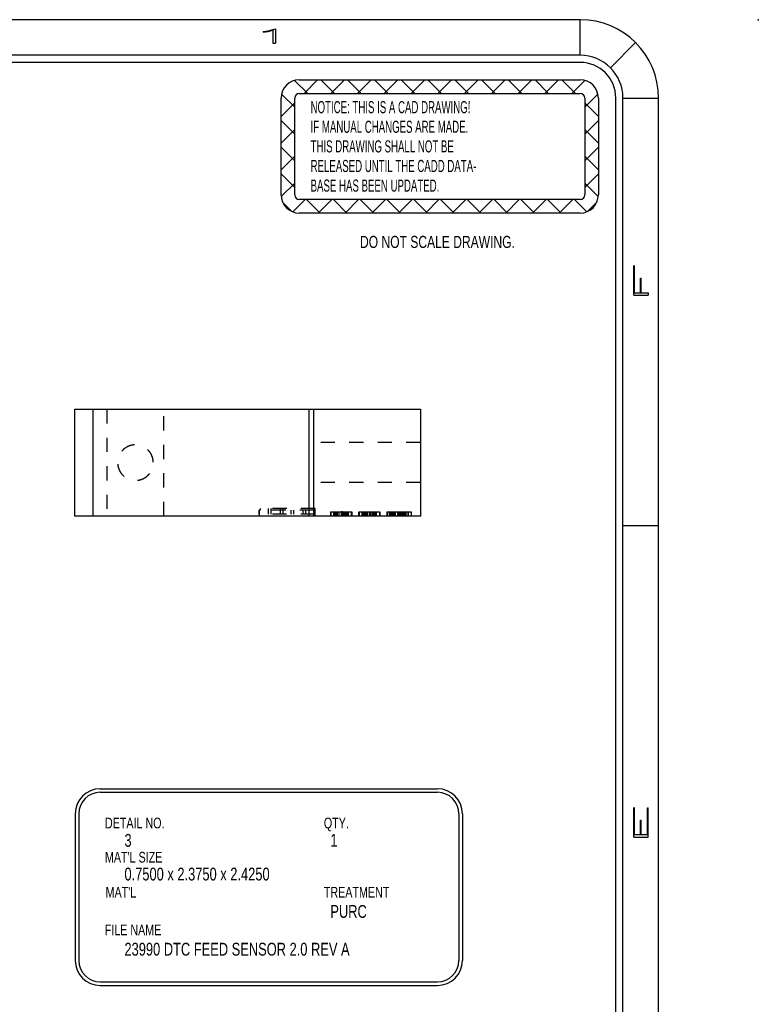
# Model space of a CAD drawing. Header units: inches. Extents: x 220 to 877, y 4 to 174.
# Tile 405 of 656: x 480 to 485, y 104 to 111. Entities that reach past the tile are written whole.
import ezdxf

# ---------------------------------------------------------------- set-up
doc = ezdxf.new("R2010")
doc.units = ezdxf.units.IN
doc.header["$LTSCALE"] = 0.5
doc.header["$MEASUREMENT"] = 0
doc.linetypes.add('HIDDEN', pattern=[0.225, 0.15, -0.075])
for name, color, linetype in [('DSS-M-S', 53, 'Continuous'), ('SID-M-D', 42, 'Continuous'), ('SID-M-H', 4, 'HIDDEN'), ('SID-M-S', 105, 'Continuous')]:
    doc.layers.add(name, color=color, linetype=linetype)
doc.styles.add('R', font='ROMAND.SHX')
doc.styles.add('SLDTEXTSTYLE0', font='TXT', dxfattribs={"width": 0.595745})
doc.styles.add('SLDTEXTSTYLE1', font='TXT', dxfattribs={"width": 0.744681})

# ---------------------------------------------------------------- blocks, each defined once
blk = doc.blocks.new('SW_NOTE_0')
at = {"layer": 'DSS-M-S', "color": 0, "insert": (0, 0.1096), "char_height": 0.085037, "attachment_point": 1, "style": 'SLDTEXTSTYLE0'}
blk.add_mtext('RELEASED UNTIL THE CADD DATA-', dxfattribs=at)
blk = doc.blocks.new('SW_NOTE_0_1')
at = {"layer": 'DSS-M-S', "color": 0, "insert": (0, 0.1096), "char_height": 0.085037, "attachment_point": 1, "style": 'SLDTEXTSTYLE0'}
blk.add_mtext('BASE HAS BEEN UPDATED.', dxfattribs=at)
blk = doc.blocks.new('SW_NOTE_0_2')
at = {"layer": 'DSS-M-S', "color": 0, "insert": (0.8721, 0.1096), "char_height": 0.085037, "attachment_point": 2, "style": 'SLDTEXTSTYLE1'}
blk.add_mtext('DO NOT SCALE DRAWING.', dxfattribs=at)
blk = doc.blocks.new('SW_NOTE_0_3')
at = {"layer": 'DSS-M-S', "color": 0, "insert": (0, 0.1096), "char_height": 0.085037, "attachment_point": 1, "style": 'SLDTEXTSTYLE0'}
blk.add_mtext('THIS DRAWING SHALL NOT BE', dxfattribs=at)
blk = doc.blocks.new('SW_NOTE_0_4')
at = {"layer": 'DSS-M-S', "color": 0, "insert": (0, 0.1096), "char_height": 0.085037, "attachment_point": 1, "style": 'SLDTEXTSTYLE0'}
blk.add_mtext('IF MANUAL CHANGES ARE MADE.', dxfattribs=at)
blk = doc.blocks.new('SW_NOTE_0_5')
at = {"layer": 'DSS-M-S', "color": 0, "insert": (0, 0.1096), "char_height": 0.085037, "attachment_point": 1, "style": 'SLDTEXTSTYLE0'}
blk.add_mtext('NOTICE: THIS IS A CAD DRAWING!', dxfattribs=at)
blk = doc.blocks.new('DMBLK256')
at = {"layer": 'DSS-M-S', "color": 8}
for p, q in [((-0.8902, 0.4091), (-0.9817, 0.5006)), ((-0.9494, 0.5048), (1.0221, 0.5048)), ((-0.9161, 0.4091), (-0.8205, 0.5048)), ((-0.7023, 0.4091), (-0.798, 0.5048)), ((-0.7282, 0.4091), (-0.6326, 0.5048)), ((-0.5144, 0.4091), (-0.6101, 0.5048)), ((-0.5403, 0.4091), (-0.4446, 0.5048)), ((-0.3265, 0.4091), (-0.4222, 0.5048)), ((-0.3524, 0.4091), (-0.2567, 0.5048)), ((-0.1386, 0.4091), (-0.2343, 0.5048)), ((-0.1645, 0.4091), (-0.0688, 0.5048)), ((0.0493, 0.4091), (-0.0464, 0.5048)), ((0.0234, 0.4091), (0.1191, 0.5048)), ((0.2372, 0.4091), (0.1415, 0.5048)), ((0.2113, 0.4091), (0.307, 0.5048)), ((0.4251, 0.4091), (0.3294, 0.5048)), ((0.3992, 0.4091), (0.4949, 0.5048)), ((0.613, 0.4091), (0.5174, 0.5048)), ((0.5871, 0.4091), (0.6828, 0.5048)), ((0.8009, 0.4091), (0.7053, 0.5048)), ((0.775, 0.4091), (0.8707, 0.5048)), ((0.9888, 0.4091), (0.8932, 0.5048)), ((0.9629, 0.4091), (1.0544, 0.5006)), ((-1.077, -0.3029), (-1.077, 0.3772)), ((-0.9813, 0.3122), (-1.0739, 0.4049)), ((-0.9813, -0.3029), (-0.9813, 0.3772)), ((-0.9494, 0.4091), (1.0221, 0.4091)), ((1.054, 0.3123), (1.1466, 0.4049)), ((1.054, 0.3772), (1.054, -0.3029)), ((1.1497, 0.3772), (1.1497, -0.3029)), ((-1.077, 0.2483), (-0.9813, 0.3439)), ((1.1497, 0.2482), (1.054, 0.3439)), ((-0.9813, 0.1243), (-1.077, 0.22)), ((1.054, 0.1244), (1.1497, 0.22)), ((-1.077, 0.0604), (-0.9813, 0.156)), ((1.1497, 0.0603), (1.054, 0.156)), ((-0.9813, -0.0636), (-1.077, 0.0321)), ((1.054, -0.0635), (1.1497, 0.0321)), ((-1.077, -0.1275), (-0.9813, -0.0319)), ((1.1497, -0.1276), (1.054, -0.0319)), ((-0.9813, -0.2515), (-1.077, -0.1558)), ((1.054, -0.2515), (1.1497, -0.1558)), ((-1.0764, -0.3149), (-0.9813, -0.2198)), ((1.1491, -0.3149), (1.054, -0.2198)), ((-0.9955, -0.4219), (-0.9084, -0.3348)), ((1.0221, -0.3348), (-0.9494, -0.3348)), ((-0.8023, -0.4305), (-0.8979, -0.3348)), ((-0.8162, -0.4305), (-0.7205, -0.3348)), ((-0.6144, -0.4305), (-0.71, -0.3348)), ((-0.6283, -0.4305), (-0.5326, -0.3348)), ((-0.4265, -0.4305), (-0.5221, -0.3348)), ((-0.4404, -0.4305), (-0.3447, -0.3348)), ((-0.2386, -0.4305), (-0.3342, -0.3348)), ((-0.2525, -0.4305), (-0.1568, -0.3348)), ((-0.0506, -0.4305), (-0.1463, -0.3348)), ((-0.0646, -0.4305), (0.0311, -0.3348)), ((0.1373, -0.4305), (0.0416, -0.3348)), ((0.1233, -0.4305), (0.219, -0.3348)), ((0.3252, -0.4305), (0.2295, -0.3348)), ((0.3113, -0.4305), (0.4069, -0.3348)), ((0.5131, -0.4305), (0.4174, -0.3348)), ((0.4992, -0.4305), (0.5948, -0.3348)), ((0.701, -0.4305), (0.6053, -0.3348)), ((0.6871, -0.4305), (0.7827, -0.3348)), ((0.8889, -0.4305), (0.7932, -0.3348)), ((0.875, -0.4305), (0.9706, -0.3348)), ((1.0682, -0.4219), (0.9811, -0.3348)), ((-1.0011, -0.4195), (-1.066, -0.3547)), ((1.0738, -0.4196), (1.1387, -0.3546)), ((1.0221, -0.4305), (-0.9494, -0.4305))]:
    blk.add_line(p, q, dxfattribs=at)
for centre, radius, start, end in [((-0.9494, 0.3772), 0.1276, 90, 180), ((1.0221, 0.3772), 0.1276, 0, 90), ((-0.9494, 0.3772), 0.0319, 90, 180), ((1.0221, 0.3772), 0.0319, 0, 90), ((-0.9494, -0.3029), 0.1276, 180, 270), ((-0.9494, -0.3029), 0.0319, 180, 270), ((1.0221, -0.3029), 0.0319, 270, 0), ((1.0221, -0.3029), 0.1276, 270, 0)]:
    blk.add_arc(centre, radius, start, end, dxfattribs=at)
at = {"layer": 'DSS-M-S', "color": 154}
for name, p in [('SW_NOTE_0_5', (-0.8699, 0.2461)), ('SW_NOTE_0_4', (-0.8699, 0.1085)), ('SW_NOTE_0_3', (-0.8699, -0.0292)), ('SW_NOTE_0', (-0.8699, -0.1669)), ('SW_NOTE_0_1', (-0.8699, -0.3046)), ('SW_NOTE_0_2', (-0.8516, -0.7001))]:
    blk.add_blockref(name, p, dxfattribs=at)
blk = doc.blocks.new('*U9')
at = {"layer": 'SID-M-D'}
blk.add_point((1.25, 22.55), dxfattribs=at)
at = {"layer": 'SID-M-S'}
for p, q in [((0, 22.55), (-34, 22.55)), ((0, 22.3), (0, 22.55)), ((0.2121, 22.2121), (0.3889, 22.3889)), ((0, 22.3), (-34, 22.3)), ((0, 22.25), (-34, 22.25)), ((0.25, 0), (0.25, 22)), ((0.3, 0), (0.3, 22)), ((0.3, 22), (0.55, 22)), ((0.55, 0), (0.55, 22)), ((0.3, 19), (0.55, 19))]:
    blk.add_line(p, q, dxfattribs=at)
for radius, start in [(0.55, 360), (0.3, 360), (0.25, 0)]:
    blk.add_arc((0, 22), radius, start, 90, dxfattribs=at)
blk.add_blockref('DMBLK256', (-1.0221, 21.6228), dxfattribs=at)
at = {"layer": 'SID-M-D', "style": 'R', "width": 4}
blk.add_text('1', height=0.1, dxfattribs=at).set_placement((-2.3275, 22.3857))
for s, p in [('F', (0.4762, 20.5471)), ('E', (0.4762, 16.7428))]:
    blk.add_text(s, height=0.1, rotation=90, dxfattribs=at).set_placement(p)

msp = doc.modelspace()

# ---------------------------------------------------------------- linework, layer by layer
at = {"layer": 'SID-M-D'}
for p, q in [((480.48364, 105.45234), (482.84963, 105.45234)), ((480.48364, 105.42734), (482.84963, 105.42734)), ((480.30864, 105.27734), (480.30864, 104.24682)), ((480.33364, 105.27734), (480.33364, 104.24682)), ((482.99963, 105.27734), (482.99963, 104.24682)), ((483.02463, 105.27734), (483.02463, 104.24682)), ((480.48364, 104.09682), (482.84963, 104.09682)), ((480.48364, 104.07182), (482.84963, 104.07182))]:
    msp.add_line(p, q, dxfattribs=at)
for centre, radius, start, end in [((480.48364, 105.27734), 0.175, 90, 180), ((480.48364, 105.27734), 0.15, 90, 180), ((482.84963, 105.27734), 0.175, 0, 90), ((482.84963, 105.27734), 0.15, 0, 90), ((480.48364, 104.24682), 0.175, 180, 270), ((480.48364, 104.24682), 0.15, 180, 270), ((482.84963, 104.24682), 0.15, 270, 0), ((482.84963, 104.24682), 0.175, 270, 0)]:
    msp.add_arc(centre, radius, start, end, dxfattribs=at)
at = {"layer": 'SID-M-H'}
for p, q in [((480.5306, 108.11704), (480.5306, 107.36704)), ((480.9306, 107.36704), (480.9306, 108.11704)), ((482.7306, 107.88254), (481.9806, 107.88254)), ((482.7306, 107.60154), (481.9806, 107.60154)), ((481.60562, 107.42104), (481.60562, 107.40904)), ((481.99192, 107.42104), (481.60562, 107.42104)), ((481.66525, 107.37904), (481.66525, 107.42104)), ((481.68404, 107.37904), (481.68404, 107.42104)), ((481.74954, 107.37904), (481.74954, 107.42104)), ((481.76833, 107.37904), (481.76833, 107.42104)), ((481.9852, 107.42104), (481.9852, 107.40904)), ((481.98879, 107.37904), (481.98879, 107.42104)), ((481.98929, 107.37904), (481.98929, 107.42104)), ((481.9916, 107.37904), (481.9916, 107.42104)), ((481.9918, 107.37904), (481.9918, 107.42104)), ((481.99192, 107.36704), (481.99192, 107.42104)), ((481.60205, 107.40904), (481.59929, 107.40904)), ((481.59929, 107.40904), (481.59929, 107.36704)), ((481.59949, 107.37904), (481.59949, 107.40904)), ((481.9918, 107.37904), (481.59949, 107.37904)), ((481.5995, 107.37904), (481.5995, 107.40904)), ((481.9852, 107.40904), (481.60205, 107.40904)), ((481.60205, 107.37904), (481.60205, 107.40904)), ((481.60232, 107.37904), (481.60232, 107.40904)), ((481.82414, 107.37904), (481.82414, 107.40904)), ((481.84292, 107.37904), (481.84292, 107.40904)), ((481.90853, 107.37904), (481.90853, 107.40904)), ((481.92731, 107.37904), (481.92731, 107.40904)), ((482.09879, 107.39704), (482.09879, 107.36704)), ((482.10244, 107.39704), (482.10244, 107.36704)), ((482.12149, 107.39704), (482.12149, 107.36704)), ((482.12149, 107.39704), (482.139, 107.39704)), ((482.12437, 107.39704), (482.12437, 107.36704)), ((482.12717, 107.39704), (482.12717, 107.36704)), ((482.12803, 107.39704), (482.12803, 107.36704)), ((482.13086, 107.39704), (482.13086, 107.36704)), ((482.13371, 107.39704), (482.13371, 107.36704)), ((482.13494, 107.39704), (482.13494, 107.36704)), ((482.139, 107.39704), (482.139, 107.36704)), ((482.13945, 107.39704), (482.13945, 107.36704)), ((482.13957, 107.39704), (482.14054, 107.39704)), ((482.14054, 107.39704), (482.14054, 107.36704)), ((482.14259, 107.39704), (482.14259, 107.36704)), ((482.14291, 107.39704), (482.14291, 107.36704)), ((482.14294, 107.39704), (482.14294, 107.36704)), ((482.14511, 107.39704), (482.14511, 107.36704)), ((482.15727, 107.39704), (482.15727, 107.36704)), ((482.15893, 107.39704), (482.15893, 107.36704)), ((482.17344, 107.39704), (482.17344, 107.36704)), ((482.17349, 107.39704), (482.17349, 107.36704)), ((482.17367, 107.39704), (482.17367, 107.36704)), ((482.17381, 107.39704), (482.17381, 107.36704)), ((482.17401, 107.39704), (482.17401, 107.36704)), ((482.17415, 107.39704), (482.17415, 107.36704)), ((482.17526, 107.39704), (482.17526, 107.36704)), ((482.17538, 107.39704), (482.17538, 107.36704)), ((482.17572, 107.39704), (482.17572, 107.36704)), ((482.18497, 107.39704), (482.17697, 107.39704)), ((482.17995, 107.39704), (482.17995, 107.36704)), ((482.18069, 107.39704), (482.18069, 107.36704)), ((482.18286, 107.39704), (482.18286, 107.36704)), ((482.1834, 107.39704), (482.1834, 107.36704)), ((482.18497, 107.39704), (482.18497, 107.36704)), ((482.18749, 107.39704), (482.18749, 107.36704)), ((482.1918, 107.39704), (482.1918, 107.36704)), ((482.1952, 107.39704), (482.1952, 107.36704)), ((482.20234, 107.39704), (482.20234, 107.36704)), ((482.20479, 107.39704), (482.20479, 107.36704)), ((482.20808, 107.39704), (482.20808, 107.36704)), ((482.20956, 107.39704), (482.20956, 107.36704)), ((482.2121, 107.39704), (482.2121, 107.36704)), ((482.2183, 107.39704), (482.2183, 107.36704)), ((482.21941, 107.39704), (482.21941, 107.36704)), ((482.22144, 107.39704), (482.22144, 107.36704)), ((482.22307, 107.39704), (482.22307, 107.36704)), ((482.245, 107.39704), (482.245, 107.36704)), ((482.24866, 107.39704), (482.24866, 107.36704)), ((482.29679, 107.39704), (482.29679, 107.36704)), ((482.30044, 107.39704), (482.30044, 107.36704)), ((482.31949, 107.39704), (482.31949, 107.36704)), ((482.32237, 107.39704), (482.32237, 107.36704)), ((482.32603, 107.39704), (482.32603, 107.36704)), ((482.33171, 107.39704), (482.33171, 107.36704)), ((482.33294, 107.39704), (482.33294, 107.36704)), ((482.337, 107.39704), (482.337, 107.36704)), ((482.33745, 107.39704), (482.33745, 107.36704)), ((482.33854, 107.39704), (482.33854, 107.36704)), ((482.34059, 107.39704), (482.34059, 107.36704)), ((482.34094, 107.39704), (482.34094, 107.36704)), ((482.34948, 107.39704), (482.34948, 107.36704)), ((482.35345, 107.39704), (482.35345, 107.36704)), ((482.35527, 107.39704), (482.35527, 107.36704)), ((482.35693, 107.39704), (482.35693, 107.36704)), ((482.37167, 107.39704), (482.37167, 107.36704)), ((482.37181, 107.39704), (482.37181, 107.36704)), ((482.37201, 107.39704), (482.37201, 107.36704)), ((482.37215, 107.39704), (482.37215, 107.36704)), ((482.37326, 107.39704), (482.37326, 107.36704)), ((482.37338, 107.39704), (482.37338, 107.36704)), ((482.37372, 107.39704), (482.37372, 107.36704)), ((482.37795, 107.39704), (482.443, 107.39704)), ((482.37795, 107.39704), (482.37795, 107.36704)), ((482.37903, 107.39704), (482.37903, 107.36704)), ((482.3814, 107.39704), (482.3814, 107.36704)), ((482.38297, 107.39704), (482.38297, 107.36704)), ((482.39425, 107.39704), (482.39425, 107.36704)), ((482.40279, 107.39704), (482.40279, 107.36704)), ((482.40608, 107.39704), (482.40608, 107.36704)), ((482.40756, 107.39704), (482.40756, 107.36704)), ((482.4101, 107.39704), (482.4101, 107.36704)), ((482.4163, 107.39704), (482.4163, 107.36704)), ((482.41741, 107.39704), (482.41741, 107.36704)), ((482.42107, 107.39704), (482.42107, 107.36704)), ((482.443, 107.39704), (482.443, 107.36704)), ((482.44474, 107.39704), (482.44666, 107.39704)), ((482.44666, 107.39704), (482.44666, 107.36704)), ((482.49396, 107.39704), (482.49396, 107.36704)), ((482.49479, 107.39704), (482.49479, 107.36704)), ((482.49844, 107.39704), (482.49844, 107.36704)), ((482.51354, 107.39704), (482.51354, 107.36704)), ((482.5198, 107.39704), (482.5198, 107.36704)), ((482.52403, 107.39704), (482.52403, 107.36704)), ((482.52686, 107.39704), (482.52686, 107.36704)), ((482.53545, 107.39704), (482.53545, 107.36704)), ((482.53714, 107.39704), (482.53714, 107.36704)), ((482.53891, 107.39704), (482.53891, 107.36704)), ((482.53894, 107.39704), (482.53894, 107.36704)), ((482.53896, 107.39704), (482.53896, 107.36704)), ((482.54565, 107.39704), (482.54565, 107.36704)), ((482.54748, 107.39704), (482.54748, 107.36704)), ((482.55145, 107.39704), (482.55145, 107.36704)), ((482.55327, 107.39704), (482.55327, 107.36704)), ((482.56971, 107.39704), (482.56971, 107.36704)), ((482.57106, 107.39704), (482.57106, 107.36704)), ((482.57126, 107.39704), (482.57126, 107.36704)), ((482.57135, 107.39704), (482.57135, 107.36704)), ((482.57172, 107.39704), (482.57172, 107.36704)), ((482.57669, 107.39704), (482.57669, 107.36704)), ((482.57703, 107.39704), (482.57703, 107.36704)), ((482.57886, 107.39704), (482.57886, 107.36704)), ((482.58318, 107.39704), (482.58318, 107.36704)), ((482.59225, 107.39704), (482.59225, 107.36704)), ((482.60043, 107.39704), (482.60043, 107.36704)), ((482.60079, 107.39704), (482.60079, 107.36704)), ((482.6096, 107.39704), (482.6096, 107.36704)), ((482.61211, 107.39704), (482.61211, 107.36704)), ((482.61541, 107.39704), (482.61541, 107.36704)), ((482.61765, 107.39704), (482.61765, 107.36704)), ((482.61949, 107.39704), (482.61949, 107.36704)), ((482.62774, 107.39704), (482.62774, 107.36704)), ((482.62855, 107.39704), (482.62855, 107.36704)), ((482.641, 107.39704), (482.641, 107.36704)), ((482.64165, 107.39704), (482.64165, 107.36704)), ((482.64349, 107.39704), (482.64349, 107.36704)), ((482.64534, 107.39704), (482.64534, 107.36704)), ((482.64708, 107.39704), (482.66659, 107.39704)), ((482.66659, 107.39704), (482.66659, 107.36704))]:
    msp.add_line(p, q, dxfattribs=at)
for points, knots in [([(480.85554, 107.74583), (480.8558, 107.73733), (480.8552, 107.72899), (480.85237, 107.71261), (480.85012, 107.70452), (480.84425, 107.68935), (480.84061, 107.68214), (480.83204, 107.66856), (480.82719, 107.6623), (480.81633, 107.65073), (480.81027, 107.64539), (480.79733, 107.63604), (480.79042, 107.63198), (480.77562, 107.62515), (480.76768, 107.62238), (480.75159, 107.61854), (480.74335, 107.61741), (480.72642, 107.61683), (480.71797, 107.6174), (480.70152, 107.62019), (480.69336, 107.62244), (480.67032, 107.63131), (480.65646, 107.64016), (480.63911, 107.65651), (480.6338, 107.66256), (480.62451, 107.67547), (480.62049, 107.68233), (480.61373, 107.69698), (480.61098, 107.70485), (480.60712, 107.72094), (480.60596, 107.72933), (480.60539, 107.74624), (480.60595, 107.7546), (480.60874, 107.77111), (480.61097, 107.77918), (480.61681, 107.79442), (480.62048, 107.80173), (480.62899, 107.81528), (480.63383, 107.82157), (480.65023, 107.83911), (480.66318, 107.84858), (480.68561, 107.85896), (480.69336, 107.86165), (480.70945, 107.86552), (480.71791, 107.86668), (480.73478, 107.86726), (480.74314, 107.8667), (480.75973, 107.86389), (480.76786, 107.86164), (480.78322, 107.85573), (480.79062, 107.85199), (480.80429, 107.84334), (480.81059, 107.83843), (480.82224, 107.82744), (480.82751, 107.8214), (480.83677, 107.8085), (480.84082, 107.80158), (480.84763, 107.78672), (480.85031, 107.77899), (480.85414, 107.76283), (480.85529, 107.75433), (480.85554, 107.74583)], [0, 0, 0, 0, 0.03125, 0.03125, 0.0625, 0.0625, 0.09375, 0.09375, 0.125, 0.125, 0.15625, 0.15625, 0.1875, 0.1875, 0.21875, 0.21875, 0.25, 0.25, 0.28125, 0.28125, 0.3125, 0.3125, 0.375, 0.375, 0.40625, 0.40625, 0.4375, 0.4375, 0.46875, 0.46875, 0.5, 0.5, 0.53125, 0.53125, 0.5625, 0.5625, 0.59375, 0.59375, 0.625, 0.625, 0.6875, 0.6875, 0.71875, 0.71875, 0.75, 0.75, 0.78125, 0.78125, 0.8125, 0.8125, 0.84375, 0.84375, 0.875, 0.875, 0.90625, 0.90625, 0.9375, 0.9375, 0.96875, 0.96875, 1, 1, 1, 1]), ([(482.09879, 107.39704), (482.09885, 107.39704), (482.09897, 107.39704), (482.09991, 107.39704), (482.10142, 107.39704), (482.10321, 107.39704), (482.105, 107.39704), (482.1066, 107.39704), (482.10848, 107.39704), (482.11055, 107.39704), (482.11294, 107.39704), (482.11553, 107.39704), (482.1184, 107.39704), (482.12044, 107.39704), (482.12149, 107.39704)], [0, 0, 0, 0, 0.1173831, 0.232465, 0.346022, 0.4594048, 0.5172226, 0.5777392, 0.6407203, 0.7064875, 0.7755828, 0.8472919, 0.9219504, 1, 1, 1, 1]), ([(482.14054, 107.39704), (482.14095, 107.39704), (482.14193, 107.39704), (482.14341, 107.39704), (482.14528, 107.39704), (482.1474, 107.39704), (482.14986, 107.39704), (482.15259, 107.39704), (482.15569, 107.39704), (482.15781, 107.39704), (482.15893, 107.39704)], [0, 0, 0, 0, 0.0566129, 0.1321156, 0.2275981, 0.3428776, 0.4777573, 0.6318232, 0.8059469, 1, 1, 1, 1]), ([(482.15893, 107.39704), (482.15997, 107.39704), (482.16193, 107.39704), (482.16473, 107.39704), (482.16724, 107.39704), (482.16944, 107.39704), (482.17135, 107.39704), (482.17294, 107.39704), (482.17426, 107.39704), (482.17504, 107.39704), (482.17538, 107.39704)], [0, 0, 0, 0, 0.1943994, 0.3684657, 0.5234194, 0.6580444, 0.7735668, 0.8687714, 0.94415, 1, 1, 1, 1]), ([(482.17538, 107.39704), (482.17607, 107.39704), (482.1774, 107.39704), (482.17946, 107.39704), (482.1815, 107.39704), (482.1835, 107.39704), (482.18551, 107.39704), (482.18745, 107.39704), (482.18943, 107.39704), (482.19196, 107.39704), (482.19523, 107.39704), (482.19934, 107.39704), (482.20365, 107.39704), (482.2066, 107.39704), (482.20808, 107.39704)], [0, 0, 0, 0, 0.0868992, 0.1689312, 0.2461935, 0.3197808, 0.3878767, 0.4530775, 0.5142093, 0.5713099, 0.680188, 0.7859398, 0.8923455, 1, 1, 1, 1]), ([(482.20808, 107.39704), (482.20952, 107.39704), (482.21236, 107.39704), (482.21652, 107.39704), (482.22048, 107.39704), (482.22425, 107.39704), (482.2278, 107.39704), (482.2312, 107.39704), (482.23433, 107.39704), (482.23729, 107.39704), (482.23994, 107.39704), (482.24231, 107.39704), (482.24426, 107.39704), (482.24586, 107.39704), (482.24711, 107.39704), (482.24802, 107.39704), (482.24857, 107.39704), (482.24863, 107.39704), (482.24866, 107.39704)], [0, 0, 0, 0, 0.0513568, 0.1012068, 0.1509042, 0.200693, 0.2522948, 0.3063523, 0.3633711, 0.4242041, 0.4877665, 0.5527383, 0.6200641, 0.6895682, 0.7620508, 0.8378331, 0.91683, 1, 1, 1, 1]), ([(482.30044, 107.39704), (482.30045, 107.39704), (482.30046, 107.39704), (482.30067, 107.39704), (482.30097, 107.39704), (482.30142, 107.39704), (482.30202, 107.39704), (482.30272, 107.39704), (482.30353, 107.39704), (482.30451, 107.39704), (482.30565, 107.39704), (482.30694, 107.39704), (482.30839, 107.39704), (482.31002, 107.39704), (482.31182, 107.39704), (482.3138, 107.39704), (482.31594, 107.39704), (482.31826, 107.39704), (482.32068, 107.39704), (482.32326, 107.39704), (482.32594, 107.39704), (482.32872, 107.39704), (482.33162, 107.39704), (482.33463, 107.39704), (482.33774, 107.39704), (482.33986, 107.39704), (482.34094, 107.39704)], [0, 0, 0, 0, 0.0817373, 0.1573608, 0.2268898, 0.2903709, 0.3478571, 0.3996574, 0.4452928, 0.4854825, 0.5222768, 0.5577673, 0.5923516, 0.6261715, 0.6593784, 0.6919069, 0.7241615, 0.7561168, 0.7877662, 0.8181844, 0.8484256, 0.8782548, 0.9079834, 0.9380297, 0.9684466, 1, 1, 1, 1]), ([(482.34094, 107.39704), (482.34206, 107.39704), (482.34427, 107.39704), (482.34753, 107.39704), (482.35062, 107.39704), (482.3536, 107.39704), (482.35641, 107.39704), (482.35912, 107.39704), (482.36164, 107.39704), (482.36403, 107.39704), (482.36629, 107.39704), (482.36836, 107.39704), (482.37035, 107.39704), (482.37213, 107.39704), (482.37382, 107.39704), (482.37535, 107.39704), (482.37676, 107.39704), (482.37755, 107.39704), (482.37795, 107.39704)], [0, 0, 0, 0, 0.0558833, 0.1098628, 0.1627537, 0.2148456, 0.2675182, 0.3201229, 0.3748677, 0.430721, 0.4895244, 0.550789, 0.6154416, 0.6837683, 0.7564975, 0.8332378, 0.9141942, 1, 1, 1, 1]), ([(482.49396, 107.39704), (482.49397, 107.39704), (482.49401, 107.39704), (482.4944, 107.39704), (482.49501, 107.39704), (482.49582, 107.39704), (482.49694, 107.39704), (482.49824, 107.39704), (482.49985, 107.39704), (482.50165, 107.39704), (482.50371, 107.39704), (482.50603, 107.39704), (482.50863, 107.39704), (482.51144, 107.39704), (482.51456, 107.39704), (482.51789, 107.39704), (482.52151, 107.39704), (482.52538, 107.39704), (482.52959, 107.39704), (482.53418, 107.39704), (482.53915, 107.39704), (482.54451, 107.39704), (482.55026, 107.39704), (482.55641, 107.39704), (482.56293, 107.39704), (482.56741, 107.39704), (482.56971, 107.39704)], [0, 0, 0, 0, 0.0463515, 0.0911439, 0.1344611, 0.1766353, 0.2173604, 0.2571776, 0.2958415, 0.3338728, 0.3709875, 0.4078066, 0.4437032, 0.4796076, 0.5153856, 0.5515969, 0.5878236, 0.6250917, 0.6635818, 0.7038874, 0.7465118, 0.791473, 0.8392464, 0.8899264, 0.9434789, 1, 1, 1, 1]), ([(482.56971, 107.39704), (482.57203, 107.39704), (482.57656, 107.39704), (482.58314, 107.39704), (482.58934, 107.39704), (482.59513, 107.39704), (482.60053, 107.39704), (482.60553, 107.39704), (482.61016, 107.39704), (482.61437, 107.39704), (482.61825, 107.39704), (482.62184, 107.39704), (482.6252, 107.39704), (482.62827, 107.39704), (482.63107, 107.39704), (482.63362, 107.39704), (482.63587, 107.39704), (482.6379, 107.39704), (482.63967, 107.39704), (482.6412, 107.39704), (482.64245, 107.39704), (482.64354, 107.39704), (482.64431, 107.39704), (482.64494, 107.39704), (482.64527, 107.39704), (482.64532, 107.39704), (482.64534, 107.39704)], [0, 0, 0, 0, 0.0576356, 0.1120427, 0.1633454, 0.2119262, 0.257493, 0.3007181, 0.34184, 0.3807115, 0.4182436, 0.4547269, 0.4907324, 0.526092, 0.5611924, 0.5962427, 0.6313262, 0.6669032, 0.7030477, 0.7407042, 0.7795283, 0.820025, 0.8622247, 0.9060853, 0.9521298, 1, 1, 1, 1])]:
    msp.add_open_spline(points, degree=3, knots=knots, dxfattribs=at)
at = {"layer": 'SID-M-S'}
for p, q in [((480.3056, 107.36704), (480.3056, 108.11704)), ((480.3056, 108.11704), (482.7306, 108.11704)), ((480.4306, 108.11704), (480.4306, 107.36704)), ((481.9506, 107.36704), (481.9506, 108.11704)), ((481.9806, 108.11704), (481.9806, 107.36704)), ((482.7306, 108.11704), (482.7306, 107.36704)), ((482.7306, 107.36704), (480.3056, 107.36704))]:
    msp.add_line(p, q, dxfattribs=at)

# ---------------------------------------------------------------- block references
at = {"layer": 'SID-M-D'}
msp.add_blockref('*U9', (483.85171, 88.30167), dxfattribs=at)

# ---------------------------------------------------------------- texts
at = {"layer": 'SID-M-D', "style": 'SLDTEXTSTYLE0', "width": 0.75}
for s, height, p in [('DETAIL NO.', 0.075, (480.51652, 105.17454)), ('QTY.', 0.075, (482.05276, 105.17454)), ('3', 0.09, (480.65346, 105.04527)), ('1', 0.09, (482.09849, 105.04527)), ("MAT'L SIZE", 0.075, (480.51652, 104.93444)), ('0.7500 x 2.3750 x 2.4250', 0.09, (480.65346, 104.80846)), ("MAT'L", 0.075, (480.52115, 104.68827)), ('TREATMENT', 0.075, (482.05276, 104.68827)), ('PURC', 0.09, (482.09849, 104.54615)), ('FILE NAME', 0.075, (480.51523, 104.42414)), ('23990 DTC FEED SENSOR 2.0 REV A', 0.09, (480.65346, 104.28112))]:
    msp.add_text(s, height=height, dxfattribs=at).set_placement(p)

doc.saveas('drawing.dxf')
